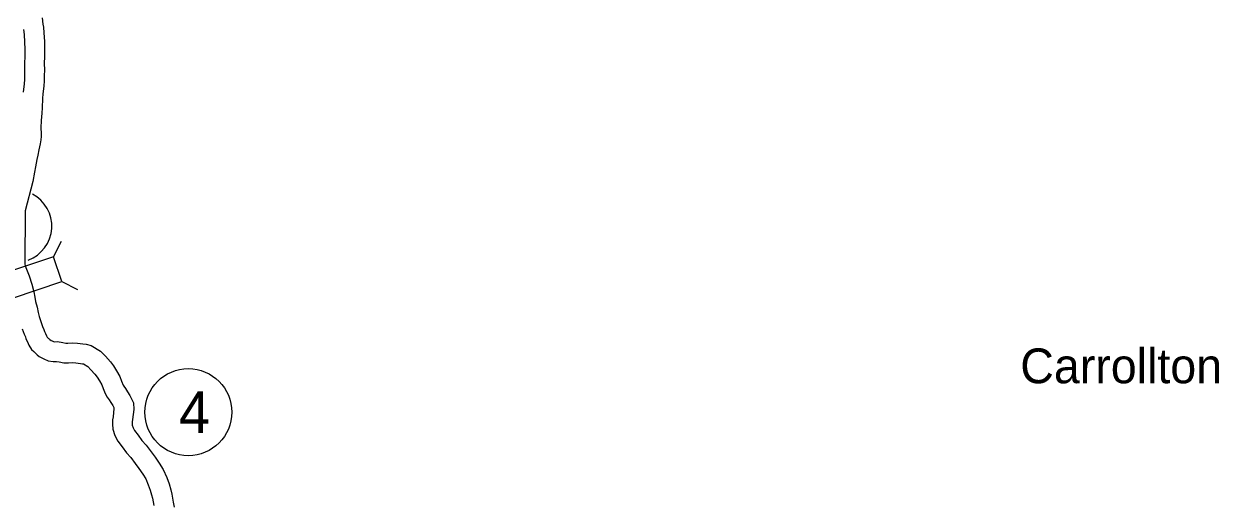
# Model space of a CAD drawing. Extents: x -939622 to -934245, y 1383184 to 1385301.
# Drawn here: x -935340.8 to -935286.4, y 1384237.7 to 1384259.5 of the extents above; entities that cross this region are included whole.
import ezdxf

# ---------------------------------------------------------------- set-up
doc = ezdxf.new("R2010")
doc.units = 0
for name, color, linetype in [('10', 7, 'Continuous'), ('20', 7, 'Continuous'), ('24', 7, 'Continuous'), ('27', 7, 'Continuous')]:
    doc.layers.add(name, color=color, linetype=linetype)

msp = doc.modelspace()

# ---------------------------------------------------------------- linework, layer by layer
at = {"layer": '10'}
for points in [[(-935340.781, 1384259.273), (-935340.761, 1384259.046), (-935340.739, 1384258.683), (-935340.729, 1384258.373), (-935340.734, 1384258.073), (-935340.741, 1384257.703), (-935340.738, 1384257.449), (-935340.743, 1384257.153), (-935340.744, 1384257.055), (-935340.746, 1384256.986), (-935340.765, 1384256.791), (-935340.809, 1384256.414)], [(-935339.933, 1384259.799), (-935339.903, 1384259.514), (-935339.886, 1384259.365), (-935339.863, 1384259.113), (-935339.84, 1384258.725), (-935339.829, 1384258.381), (-935339.834, 1384258.057), (-935339.841, 1384257.699), (-935339.838, 1384257.448), (-935339.843, 1384257.138), (-935339.845, 1384257.037), (-935339.847, 1384256.932), (-935339.87, 1384256.694), (-935339.912, 1384256.337), (-935339.924, 1384256.128), (-935339.924, 1384256.127), (-935339.939, 1384255.698), (-935339.955, 1384255.452), (-935339.988, 1384255.121), (-935339.995, 1384254.798), (-935339.986, 1384254.541), (-935339.984, 1384254.399), (-935339.994, 1384254.238), (-935340.026, 1384254.064), (-935340.087, 1384253.793), (-935340.142, 1384253.549), (-935340.177, 1384253.355), (-935340.245, 1384253.023), (-935340.289, 1384252.768), (-935340.371, 1384252.353), (-935340.712, 1384251.021), (-935340.726, 1384248.603), (-935340.711, 1384248.509), (-935340.625, 1384248.286), (-935340.537, 1384248.058), (-935340.411, 1384247.68), (-935340.317, 1384247.331), (-935340.276, 1384247.079), (-935340.235, 1384246.884), (-935340.172, 1384246.633), (-935340.117, 1384246.391), (-935340.073, 1384246.204), (-935339.992, 1384245.928), (-935339.928, 1384245.746), (-935339.866, 1384245.611), (-935339.836, 1384245.527), (-935339.794, 1384245.431), (-935339.747, 1384245.333), (-935339.712, 1384245.273), (-935339.69, 1384245.252), (-935339.629, 1384245.193)], [(-935340.849, 1384245.651), (-935340.763, 1384245.408), (-935340.702, 1384245.275), (-935340.675, 1384245.197), (-935340.612, 1384245.055), (-935340.541, 1384244.907), (-935340.424, 1384244.711), (-935340.318, 1384244.608), (-935340.257, 1384244.548)], [(-935339.621, 1384245.185), (-935339.591, 1384245.154), (-935339.532, 1384245.121), (-935339.484, 1384245.101), (-935339.393, 1384245.057), (-935339.243, 1384245.068), (-935338.997, 1384245.026), (-935338.858, 1384244.997), (-935338.766, 1384244.996), (-935338.567, 1384245.009), (-935338.326, 1384244.994), (-935338.084, 1384244.965), (-935337.937, 1384244.945), (-935337.709, 1384244.892), (-935337.286, 1384244.633), (-935337.057, 1384244.394), (-935336.838, 1384244.145), (-935336.7, 1384243.961), (-935336.559, 1384243.738), (-935336.413, 1384243.481), (-935336.326, 1384243.261), (-935336.255, 1384243.077), (-935336.229, 1384243.03), (-935336.153, 1384242.934), (-935336.054, 1384242.776), (-935335.946, 1384242.606), (-935335.855, 1384242.43), (-935335.789, 1384242.274), (-935335.775, 1384241.979), (-935335.797, 1384241.747), (-935335.823, 1384241.523), (-935335.84, 1384241.414), (-935335.845, 1384241.319), (-935335.84, 1384241.256), (-935335.805, 1384241.147), (-935335.733, 1384241.02), (-935335.575, 1384240.807), (-935335.4, 1384240.568), (-935335.214, 1384240.355), (-935334.978, 1384240.049), (-935334.799, 1384239.798), (-935334.616, 1384239.53), (-935334.429, 1384239.239), (-935334.274, 1384238.875), (-935334.168, 1384238.59), (-935334.087, 1384238.315), (-935334.044, 1384238.119), (-935333.977, 1384237.758), (-935333.941, 1384237.535)], [(-935340.265, 1384244.556), (-935340.171, 1384244.46), (-935340.075, 1384244.393), (-935339.93, 1384244.313), (-935339.857, 1384244.281), (-935339.668, 1384244.191), (-935339.445, 1384244.151), (-935339.286, 1384244.162), (-935339.165, 1384244.142), (-935338.955, 1384244.098), (-935338.741, 1384244.096), (-935338.568, 1384244.107), (-935338.407, 1384244.097), (-935338.198, 1384244.072), (-935338.098, 1384244.058), (-935338.055, 1384244.049), (-935337.855, 1384243.926), (-935337.72, 1384243.785), (-935337.537, 1384243.577), (-935337.442, 1384243.451), (-935337.331, 1384243.275), (-935337.226, 1384243.09), (-935337.164, 1384242.934), (-935337.074, 1384242.699), (-935336.982, 1384242.531), (-935336.888, 1384242.413), (-935336.815, 1384242.297), (-935336.727, 1384242.158), (-935336.68, 1384242.067), (-935336.677, 1384242), (-935336.692, 1384241.841), (-935336.715, 1384241.644), (-935336.737, 1384241.506), (-935336.746, 1384241.307), (-935336.729, 1384241.081), (-935336.633, 1384240.784), (-935336.49, 1384240.529), (-935336.299, 1384240.272), (-935336.102, 1384240.005), (-935335.91, 1384239.784), (-935335.701, 1384239.513), (-935335.537, 1384239.283), (-935335.366, 1384239.032), (-935335.227, 1384238.817), (-935335.11, 1384238.542), (-935335.023, 1384238.306), (-935334.96, 1384238.091), (-935334.926, 1384237.939), (-935334.864, 1384237.605)]]:
    msp.add_lwpolyline(points, dxfattribs=at)
at = {"layer": '20'}
for p, q in [((-935339.421, 1384248.923), (-935339.067, 1384249.631)), ((-935339.046, 1384247.796), (-935338.337, 1384247.442))]:
    msp.add_line(p, q, dxfattribs=at)
msp.add_lwpolyline([(-935342.427, 1384246.668), (-935339.046, 1384247.796), (-935339.421, 1384248.923), (-935342.802, 1384247.795)], close=True, dxfattribs=at)
at = {"layer": '24'}
msp.add_arc((-935341.151, 1384250.319), 1.65, 290.4926, 62.2658, dxfattribs=at)
at = {"layer": '27'}
msp.add_circle((-935333.291, 1384241.853), 1.98, dxfattribs=at)

# ---------------------------------------------------------------- texts
at = {"layer": '24'}
msp.add_text('Carrollton', height=1.584, dxfattribs=at).set_placement((-935295.444, 1384243.168))
at = {"layer": '27'}
msp.add_text('4', height=1.901, dxfattribs=at).set_placement((-935333.716, 1384240.903))

doc.saveas('drawing.dxf')
